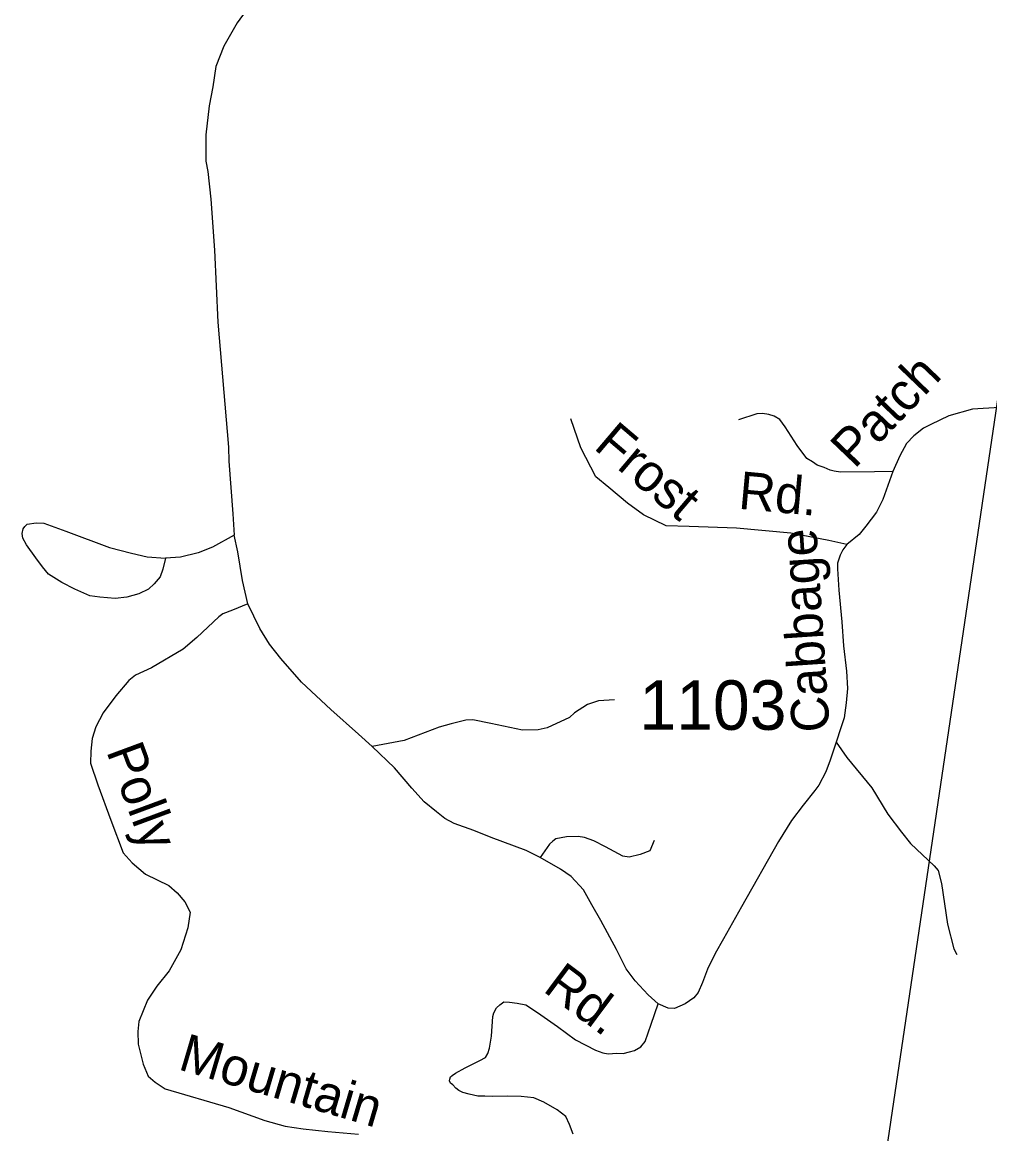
# Model space of a CAD drawing. Extents: x 990631 to 1056237, y 535999 to 585651.
# Drawn here: x 1001823 to 1004269, y 552028 to 554837 of the extents above; entities that cross this region are included whole.
import ezdxf

# ---------------------------------------------------------------- set-up
doc = ezdxf.new("R2010")
doc.units = 0
for name, color, linetype in [('Exist Road Non-System Type 51', 7, 'Continuous'), ('Exist Road Non-System Type 51 Label', 7, 'Continuous'), ('Exist Road Secondary Type 51 Attributed', 7, 'Continuous'), ('Exist Road Secondary Type 51 Label', 7, 'Continuous'), ('Exist Road Secondary Type 51 Number Label', 7, 'Continuous'), ('Scratch_Level_6', 7, 'Continuous')]:
    doc.layers.add(name, color=color, linetype=linetype)

msp = doc.modelspace()

# ---------------------------------------------------------------- linework, layer by layer
at = {"layer": 'Exist Road Non-System Type 51'}
for points in [[(1002925.8, 555035.2), (1002825.4, 555040.5), (1002727, 555027.6), (1002656.5, 555014.1), (1002583.8, 554994.5), (1002526.9, 554970.2), (1002465.6, 554934.3), (1002426.6, 554905.7), (1002389.4, 554866.8), (1002366.4, 554835.6), (1002332.4, 554776.7), (1002312.5, 554725.3), (1002304.9, 554673.4), (1002295.3, 554625.8), (1002286.8, 554552), (1002286.7, 554485.9), (1002291.8, 554459.8), (1002299.4, 554389.5), (1002309.2, 554261), (1002317.1, 554078.8), (1002344.6, 553763.5), (1002345.4, 553727.5), (1002355, 553595.1), (1002359.1, 553541)], [(1003907.4, 553517.3), (1003861.6, 553526.9), (1003766.2, 553546), (1003628.6, 553558.6), (1003508.6, 553562.6), (1003450.7, 553564.6), (1003393.6, 553592.5), (1003352.6, 553621.8), (1003305.8, 553661.5), (1003272.7, 553688.6), (1003235.2, 553761.8), (1003209.4, 553834.7)], [(1004023.6, 553701.6), (1003977.6, 553701), (1003891.5, 553699.9), (1003875.6, 553702.4), (1003865.6, 553704.8), (1003849.7, 553711.4), (1003832.1, 553717.9), (1003820.2, 553726.4), (1003806.6, 553734.8), (1003781.7, 553767.5), (1003751.2, 553814.8), (1003737.8, 553833), (1003724.1, 553841.5), (1003710.2, 553846), (1003694.3, 553848.5), (1003680.2, 553847), (1003633.7, 553832.5)], [(1002185.1, 553482.7), (1002178.1, 553455), (1002171.5, 553435.1), (1002156.9, 553417.6), (1002142.5, 553404.1), (1002118, 553392.8), (1002087.8, 553383.8), (1002057.6, 553380.8), (1002019.6, 553384.2), (1001993.9, 553387.1), (1001956.4, 553404.3), (1001922.9, 553421.3), (1001889.6, 553442.6), (1001874.1, 553461.1), (1001857, 553483.7), (1001834, 553516.4), (1001824.6, 553532.8), (1001823, 553544.8), (1001825.3, 553556.7), (1001829.6, 553562.7), (1001835.7, 553568.3), (1001858, 553571.7), (1001878, 553571.1), (1001933.2, 553551.2), (1002044, 553509.5), (1002099.5, 553495.6), (1002139.1, 553486.2), (1002185.1, 553482.7)], [(1002359.1, 553541), (1002304.1, 553510.7), (1002267.6, 553496), (1002223.3, 553485.5), (1002185.1, 553482.7)], [(1002393.4, 553367.6), (1002379.4, 553426.1), (1002367.8, 553498.6), (1002359.1, 553541)], [(1002393.4, 553367.6), (1002354.9, 553351), (1002330.5, 553341.7), (1002320.3, 553334.1), (1002264.4, 553282), (1002229.4, 553253.1), (1002149.9, 553205.7), (1002109.3, 553187.1), (1002092.8, 553173.6), (1002059.4, 553134.7), (1002027.9, 553091.7), (1002008.8, 553056.3), (1001999.8, 553026.7), (1001996.8, 552994.7), (1001995.8, 552964.7), (1002013.9, 552909.9), (1002046.9, 552820.8), (1002078.2, 552737.8), (1002101.3, 552712.9), (1002134.5, 552683.8), (1002193.6, 552655.8), (1002215, 552637.2), (1002234.2, 552614.4), (1002247.2, 552587.9), (1002242, 552548.2), (1002224.1, 552492.8), (1002194.4, 552439.7), (1002163, 552400.8), (1002139.9, 552365.4), (1002118, 552312.2), (1002115.1, 552286.3), (1002116.1, 552254.3), (1002128.5, 552203.8), (1002141.5, 552173.3), (1002159, 552158.8), (1002184.4, 552141.8), (1002344.9, 552094.4), (1002435.9, 552061.3), (1002487.4, 552047.7), (1002533.3, 552040.2), (1002595.2, 552034.1), (1002672.9, 552027.3)], [(1002707.6, 553007), (1002672.6, 553038.1), (1002602.7, 553100.5), (1002528.8, 553169), (1002476.8, 553228.7), (1002448.2, 553265.7), (1002423.3, 553304.6), (1002393.4, 553367.6)], [(1003320, 553124.6), (1003279.7, 553121.9), (1003251.5, 553112.8), (1003218.7, 553091.9), (1003206.4, 553080.3), (1003149.5, 553054.3), (1003127.2, 553048.9), (1003087.2, 553048.3), (1003007.7, 553064.9), (1002962.1, 553074.5), (1002944, 553073.2), (1002907.6, 553064.3), (1002877.2, 553055.4), (1002788.2, 553022.3), (1002707.6, 553007)], [(1003880.8, 553017.9), (1003907.4, 552978.9), (1003970.9, 552902.6), (1004010.7, 552835.4), (1004045.2, 552790.1), (1004068.3, 552761.4), (1004128.5, 552705.4), (1004138.1, 552693), (1004147, 552660.6), (1004161.6, 552558.1), (1004177.5, 552495.5), (1004185, 552481.4)], [(1003132.5, 552726.5), (1003097, 552743.8), (1003008.1, 552776.8), (1002964.6, 552794.3), (1002915.1, 552811.9), (1002891.6, 552824.6), (1002870.1, 552841.4), (1002839, 552866.5), (1002808.1, 552901.5), (1002763.7, 552953), (1002707.6, 553007)], [(1003826.6, 552895.9), (1003797.3, 552858.5), (1003767.9, 552819.5), (1003734.3, 552766.6), (1003640.7, 552601.6), (1003595.9, 552520.9), (1003574.7, 552483.7), (1003555.3, 552444.3), (1003542.2, 552410.7), (1003531.3, 552385.1), (1003520.8, 552371.4), (1003498.3, 552356.2), (1003472.1, 552344.9), (1003456.1, 552345.4), (1003430.3, 552356.4)], [(1003420, 552769.1), (1003409.3, 552743.3), (1003384.9, 552734.2), (1003356.8, 552727.2), (1003340.8, 552729.7), (1003297.5, 552753.2), (1003268, 552768.2), (1003244.3, 552776.9), (1003228.4, 552779.4), (1003198.4, 552778.4), (1003172, 552773.3), (1003163.9, 552767.5), (1003155.6, 552759.8), (1003132.5, 552726.5)], [(1003430.3, 552356.4), (1003405.2, 552379.3), (1003372.3, 552414.4), (1003349.3, 552445.2), (1003324.9, 552493.9), (1003285.3, 552567.4), (1003262.5, 552606.2), (1003241.9, 552644.9), (1003210.9, 552677.9), (1003183.5, 552696.9), (1003132.5, 552726.5)], [(1003215.2, 552027.4), (1003206.1, 552051.6), (1003196.7, 552072), (1003175.2, 552088.8), (1003141.8, 552107.9), (1003116.2, 552118.6), (1003084.3, 552121.9), (1003050.3, 552123), (1003012.3, 552122.1), (1002992.3, 552122.9), (1002974.3, 552123.5), (1002952.4, 552128.1), (1002936.7, 552132.7), (1002926.7, 552137.1), (1002918.9, 552143.2), (1002911.2, 552151.6), (1002905.3, 552155.7), (1002903.4, 552161.7), (1002903.7, 552165.7), (1002905.8, 552171.7), (1002909.9, 552175.6), (1002918.2, 552181.4), (1002942.7, 552194.6), (1002979.3, 552213.4), (1002993.7, 552220.9), (1002999.9, 552230.6), (1003004.3, 552244.5), (1003009.3, 552274.4), (1003012.9, 552324.4), (1003015.3, 552334.1), (1003021.8, 552346), (1003029.9, 552353.9), (1003040.3, 552361.4), (1003054.3, 552361), (1003074.2, 552358.4), (1003096.2, 552353.5), (1003125.4, 552334.5), (1003176.3, 552298.9), (1003221.2, 552265.4), (1003272.3, 552239.5), (1003290.2, 552233), (1003304.1, 552230.5), (1003326.2, 552231.8)], [(1003326.2, 552231.8), (1003342.2, 552231.3), (1003358.2, 552234.8), (1003370.3, 552238.3), (1003386.7, 552247.8), (1003397.2, 552261.4), (1003412.7, 552304.9), (1003430.3, 552356.4)]]:
    msp.add_lwpolyline(points, dxfattribs=at)
at = {"layer": 'Exist Road Secondary Type 51 Attributed'}
msp.add_lwpolyline([(1004293, 553863.8), (1004225.2, 553859.2), (1004165.4, 553842), (1004119.6, 553820.3), (1004101.2, 553810.9), (1004076.6, 553791.8), (1004058, 553772.4), (1004041, 553740.9), (1004023.6, 553701.6), (1003998.1, 553631.1), (1003982.1, 553598.8), (1003955, 553563.8), (1003938.2, 553542.3), (1003907.4, 553517.3), (1003897, 553503.5), (1003890.5, 553489.9), (1003883.9, 553470), (1003883.4, 553456), (1003887.5, 553401.9), (1003894.9, 553321.5), (1003898.9, 553261.4), (1003906.8, 553197), (1003909.3, 553153), (1003906, 553117), (1003900.8, 553079.1), (1003891.9, 553053.5), (1003880.8, 553017.9), (1003865.3, 552972.4), (1003854.2, 552942.6), (1003837, 552909.1), (1003826.6, 552895.9)], dxfattribs=at)
at = {"layer": 'Scratch_Level_6'}
msp.add_lwpolyline([(1006121.5, 554424.4), (1004422.1, 554787.8), (1003960.4, 551670.9), (1004356.2, 550483), (1008801.6, 550113.4), (1008748.8, 552806), (1005965.5, 553215.2)], close=True, dxfattribs=at)

# ---------------------------------------------------------------- texts
at = {"layer": 'Exist Road Non-System Type 51 Label'}
for s, rotation, p in [('Frost', 319.6588, (1003264.7, 553760.9)), ('Frost', 319.6588, (1003264.7, 553760.9)), ('Rd.', 354.7756, (1003631.4, 553607.7)), ('Rd.', 354.7756, (1003631.4, 553607.7)), ('Polly', 290.3317, (1002034.8, 552995.2)), ('Polly', 290.3317, (1002034.8, 552995.2)), ('Rd.', 323.2812, (1003136.4, 552390)), ('Rd.', 323.2812, (1003136.4, 552390)), ('Mountain', 343.5279, (1002214.3, 552191.6)), ('Mountain', 343.5279, (1002214.3, 552191.6))]:
    msp.add_text(s, height=95, rotation=rotation, dxfattribs=at).set_placement(p)
at = {"layer": 'Exist Road Secondary Type 51 Label'}
for s, rotation, p in [('Patch', 46.2566, (1003926.7, 553706.3)), ('Patch', 46.2566, (1003926.7, 553706.3)), ('Cabbage', 93.7978, (1003864.3, 553045.5)), ('Cabbage', 93.7978, (1003864.3, 553045.5))]:
    msp.add_text(s, height=95, rotation=rotation, dxfattribs=at).set_placement(p)
at = {"layer": 'Exist Road Secondary Type 51 Number Label'}
msp.add_text('1103', height=125, dxfattribs=at).set_placement((1003383, 553048.9))

doc.saveas('drawing.dxf')
